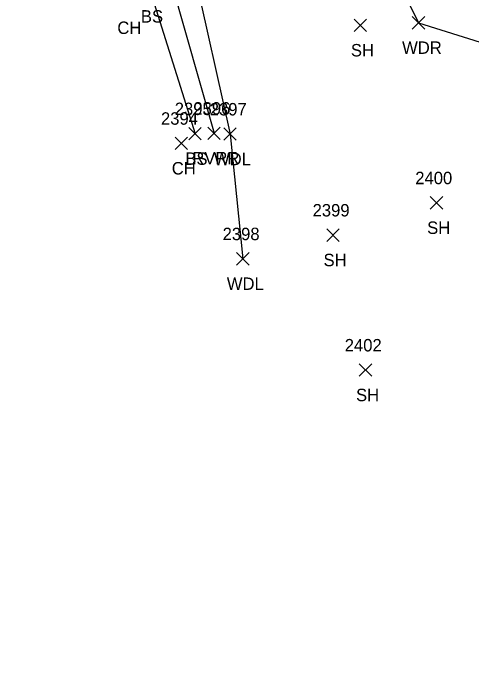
# Model space of a CAD drawing. Extents: x 1499292 to 1501024, y 534584 to 538043.
# Drawn here: x 1499464.1 to 1499537.9, y 537711 to 537816.8 of the extents above; entities that cross this region are included whole.
import ezdxf

# ---------------------------------------------------------------- set-up
doc = ezdxf.new("R2010")
doc.units = 0
for name, color, linetype in [('L_A', 7, 'Continuous'), ('L_I', 7, 'Continuous'), ('L_TIC', 7, 'Continuous'), ('LAWA', 7, 'Continuous'), ('LAWE', 7, 'Continuous'), ('LELB', 7, 'Continuous')]:
    doc.layers.add(name, color=color, linetype=linetype)

msp = doc.modelspace()

# ---------------------------------------------------------------- linework, layer by layer
at = {"layer": 'L_TIC'}
for points in [[(1499518.92, 537813.82), (1499520.92, 537815.82)], [(1499520.92, 537813.82), (1499518.92, 537815.82)], [(1499528.29, 537814.23), (1499530.29, 537816.23)], [(1499530.29, 537814.23), (1499528.29, 537816.23)], [(1499492.33, 537796.39), (1499494.33, 537798.39)], [(1499494.33, 537796.39), (1499492.33, 537798.39)], [(1499495.39, 537796.47), (1499497.39, 537798.47)], [(1499497.39, 537796.47), (1499495.39, 537798.47)], [(1499497.96, 537796.33), (1499499.96, 537798.33)], [(1499499.96, 537796.33), (1499497.96, 537798.33)], [(1499490.11, 537794.84), (1499492.11, 537796.84)], [(1499492.11, 537794.84), (1499490.11, 537796.84)], [(1499531.19, 537785.28), (1499533.19, 537787.28)], [(1499533.19, 537785.28), (1499531.19, 537787.28)], [(1499514.52, 537780.09), (1499516.52, 537782.09)], [(1499516.52, 537780.09), (1499514.52, 537782.09)], [(1499500.03, 537776.28), (1499502.03, 537778.28)], [(1499502.03, 537776.28), (1499500.03, 537778.28)], [(1499519.76, 537758.39), (1499521.76, 537760.39)], [(1499521.76, 537758.39), (1499519.76, 537760.39)]]:
    msp.add_lwpolyline(points, dxfattribs=at)
at = {"layer": 'LAWA'}
for points in [[(1499481.02, 537840.59), (1499478.11, 537857.24), (1499473.86, 537865.32), (1499467.66, 537874.27), (1499479.13, 537873.58), (1499502.14, 537858.4), (1499514.65, 537844.86), (1499529.29, 537815.23), (1499543.65, 537810.71), (1499556.58, 537807.67), (1499552.45, 537798.44), (1499553.29, 537794.06), (1499558.16, 537771.76), (1499571.51, 537750.83), (1499582.26, 537727.91), (1499588.38, 537711.03)], [(1499481.02, 537840.59), (1499493.15, 537823.54), (1499498.96, 537797.33), (1499501.03, 537777.28)]]:
    msp.add_lwpolyline(points, dxfattribs=at)
at = {"layer": 'LAWE'}
msp.add_lwpolyline([(1499308.21, 537924.11), (1499333.85, 537920.05), (1499354.6, 537918.18), (1499378.99, 537912.32), (1499398.21, 537907.32), (1499418.89, 537897.98), (1499443.9, 537889.97), (1499455.05, 537877.3), (1499461.8, 537865.18), (1499478.54, 537836.66), (1499489.48, 537821.83), (1499496.39, 537797.47)], dxfattribs=at)
at = {"layer": 'LELB'}
msp.add_lwpolyline([(1499477.16, 537836.23), (1499486.18, 537820.26), (1499493.33, 537797.39)], dxfattribs=at)

# ---------------------------------------------------------------- texts
at = {"layer": 'L_A'}
for s, p in [('BS', (1499484.62, 537815.26)), ('CH', (1499480.83, 537813.43)), ('WDR', (1499526.65, 537810.23)), ('SH', (1499518.41, 537809.82)), ('BS', (1499491.77, 537792.39)), ('RVRR', (1499492.9, 537792.47)), ('WDL', (1499496.38, 537792.33)), ('CH', (1499489.59, 537790.84)), ('SH', (1499530.68, 537781.28)), ('SH', (1499514.01, 537776.09)), ('WDL', (1499498.45, 537772.28)), ('SH', (1499519.24, 537754.39))]:
    msp.add_text(s, height=2, dxfattribs=at).set_placement(p)
at = {"layer": 'L_I'}
for s, p in [('2396', (1499493.07, 537800.47)), ('2395', (1499490.07, 537800.39)), ('2397', (1499495.7, 537800.33)), ('2394', (1499487.85, 537798.84)), ('2400', (1499528.77, 537789.28)), ('2399', (1499512.25, 537784.09)), ('2398', (1499497.77, 537780.28)), ('2402', (1499517.42, 537762.39))]:
    msp.add_text(s, height=2, dxfattribs=at).set_placement(p)

doc.saveas('drawing.dxf')
